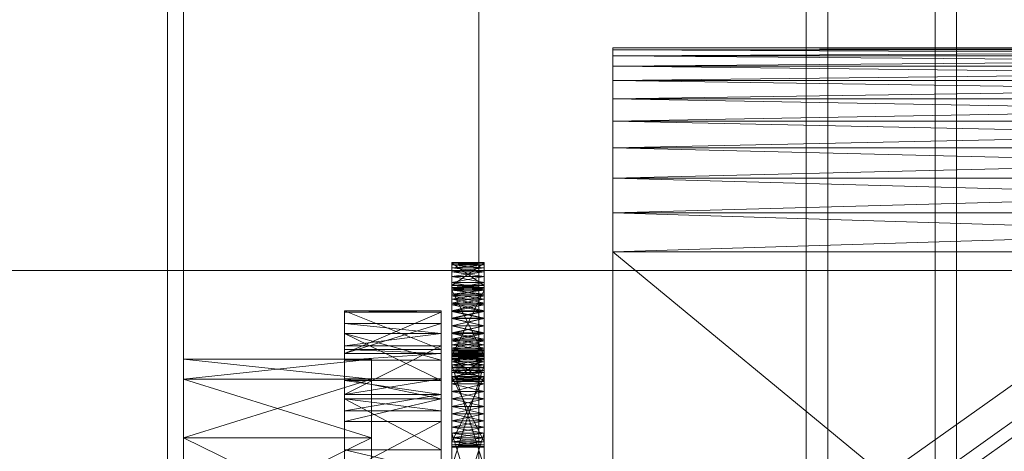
# Model space of a CAD drawing. Header units: millimetres. Extents: x -4395 to 65662, y -65530 to 6847.
# Tile 410 of 656: x 1369 to 1553, y -33734 to -33653. Entities that reach past the tile are written whole.
import ezdxf

# ---------------------------------------------------------------- set-up
doc = ezdxf.new("R2010")
doc.units = ezdxf.units.MM
for name, color, linetype, lineweight in [('COTAS_O', 1, 'Continuous', 0), ('frontal_C03', 7, 'Continuous', 0), ('frontal_secador', 7, 'Continuous', 0), ('frontal_tolva', 7, 'Continuous', 0)]:
    doc.layers.add(name, color=color, linetype=linetype, lineweight=lineweight)
doc.dimstyles.new('R19_100', dxfattribs={"dimtxt": 250, "dimasz": 150, "dimexe": 150, "dimexo": 80, "dimgap": 100, "dimtad": 1, "dimtih": 1, "dimtoh": 1, "dimdsep": 46, "dimcen": 0.09, "dimadec": 0, "dimazin": 0, "dimtfac": 1, "dimtdec": 4, "dimtofl": 0, "dimtmove": 0, "dimatfit": 3, "dimfxl": 1, "dimtolj": 1, "dimtzin": 0, "dimarcsym": 0})

# ---------------------------------------------------------------- blocks, each defined once
blk = doc.blocks.new('DIM_R33_43')
at = {"layer": 'COTAS_O'}
for p, q in [((-1725, -33700), (-1575, -33655)), ((1725, -33700), (1575, -33655)), ((-1725, -34400), (-1725, -33700)), ((-1725, -33700), (1725, -33700)), ((-1725, -33700), (-1575, -33745)), ((1725, -33700), (1575, -33745)), ((1725, -34400), (1725, -33700))]:
    blk.add_line(p, q, dxfattribs=at)
blk.add_text('3450 O', height=250, dxfattribs=at).set_placement((0, -33600))

msp = doc.modelspace()

# ---------------------------------------------------------------- linework, layer by layer
at = {"layer": 'frontal_C03'}
for p, q in [((1455, -35237.853), (1455, -32581.274)), ((1516, -35237.853), (1516, -32581.274)), ((1520, -32581.274), (1520, -35237.853)), ((1455, -32585.202), (1455, -35241.781)), ((1520, -35241.781), (1520, -32585.202)), ((1455, -35724.97), (1455, -33068.391)), ((1520, -33068.391), (1520, -35724.97)), ((1455, -33072.319), (1455, -35728.898)), ((1516, -33072.319), (1516, -35728.898)), ((1520, -35728.898), (1520, -33072.319)), ((1540, -35988), (1540, -33352.082)), ((1544, -35988), (1544, -33352.082))]:
    msp.add_line(p, q, dxfattribs=at)
at = {"layer": 'frontal_secador'}
for p, q in [((1400, -36000), (1400, -33000)), ((1397, -35940), (1397, -33075)), ((1400, -36000), (1400, -33075)), ((1400, -34600), (1400, -33075)), ((1400, -35940), (1400, -33075)), ((1400, -34650), (1400, -33075)), ((1400, -36000), (1400, -33250)), ((1480, -33658.5), (1480, -33660.02)), ((1480, -33658.88), (1480, -33658.5)), ((1480, -33658.5), (1480, -33664.58)), ((1480, -33661.92), (1480, -33658.5)), ((1480, -33658.5), (1480, -33682.82)), ((1480, -33677.12), (1480, -33658.5)), ((1480, -33658.5), (1480, -33919)), ((1480, -33914.82), (1480, -33658.5)), ((1715, -33658.88), (1480, -33658.5)), ((1715, -33658.5), (1480, -33658.5)), ((1715, -33658.5), (1480, -33658.88)), ((1480, -33660.02), (1480, -33658.88)), ((1480, -33661.92), (1480, -33658.88)), ((1715, -33660.02), (1480, -33658.88)), ((1715, -33658.88), (1480, -33658.88)), ((1715, -33658.88), (1480, -33660.02)), ((1480, -33660.02), (1480, -33664.58)), ((1480, -33661.92), (1480, -33660.02)), ((1715, -33661.92), (1480, -33660.02)), ((1715, -33660.02), (1480, -33660.02)), ((1715, -33660.02), (1480, -33661.92)), ((1480, -33664.58), (1480, -33661.92)), ((1480, -33668), (1480, -33661.92)), ((1480, -33677.12), (1480, -33661.92)), ((1715, -33664.58), (1480, -33661.92)), ((1715, -33661.92), (1480, -33661.92)), ((1715, -33661.92), (1480, -33664.58)), ((1480, -33664.58), (1480, -33672.18)), ((1480, -33668), (1480, -33664.58)), ((1480, -33664.58), (1480, -33682.82)), ((1715, -33668), (1480, -33664.58)), ((1715, -33664.58), (1480, -33664.58)), ((1715, -33664.58), (1480, -33668)), ((1480, -33672.18), (1480, -33668)), ((1480, -33677.12), (1480, -33668)), ((1715, -33672.18), (1480, -33668)), ((1715, -33668), (1480, -33668)), ((1715, -33668), (1480, -33672.18)), ((1480, -33672.18), (1480, -33682.82)), ((1480, -33677.12), (1480, -33672.18)), ((1715, -33677.12), (1480, -33672.18)), ((1715, -33672.18), (1480, -33672.18)), ((1715, -33672.18), (1480, -33677.12)), ((1480, -33682.82), (1480, -33677.12)), ((1480, -33689.28), (1480, -33677.12)), ((1480, -33890.5), (1480, -33677.12)), ((1480, -33914.82), (1480, -33677.12)), ((1715, -33682.82), (1480, -33677.12)), ((1715, -33677.12), (1480, -33677.12)), ((1715, -33677.12), (1480, -33682.82)), ((1480, -33682.82), (1480, -33696.5)), ((1480, -33689.28), (1480, -33682.82)), ((1480, -33682.82), (1480, -33897.72)), ((1480, -33682.82), (1480, -33919)), ((1715, -33689.28), (1480, -33682.82)), ((1715, -33682.82), (1480, -33682.82)), ((1715, -33682.82), (1480, -33689.28)), ((1480, -33696.5), (1480, -33689.28)), ((1480, -33890.5), (1480, -33689.28)), ((1715, -33696.5), (1480, -33689.28)), ((1715, -33689.28), (1480, -33689.28)), ((1715, -33689.28), (1480, -33696.5)), ((1480, -33696.5), (1480, -33897.72)), ((1480, -33890.5), (1480, -33696.5)), ((1715, -33890.5), (1480, -33696.5)), ((1715, -33696.5), (1480, -33696.5)), ((1450, -33698.5), (1450, -33702.82)), ((1450, -33698.611), (1450, -33698.5)), ((1450, -33698.94), (1450, -33698.5)), ((1450, -33698.5), (1450, -33703.69)), ((1450, -33700.219), (1450, -33698.5)), ((1456, -33698.611), (1450, -33698.5)), ((1456, -33698.5), (1450, -33698.5)), ((1456, -33698.5), (1450, -33698.611)), ((1450, -33702.82), (1450, -33698.611)), ((1450, -33698.611), (1450, -33698.94)), ((1456, -33702.82), (1450, -33698.611)), ((1456, -33698.611), (1450, -33698.611)), ((1456, -33698.611), (1450, -33698.94)), ((1450, -33698.611), (1450, -33699.481)), ((1450, -33703.15), (1450, -33698.611)), ((1450, -33698.611), (1450, -33701.136)), ((1450, -33698.611), (1450, -33706.092)), ((1450, -33706.419), (1450, -33698.611)), ((1450, -33698.611), (1450, -33715.519)), ((1450, -33716.999), (1450, -33698.611)), ((1456, -33698.94), (1450, -33698.611)), ((1456, -33698.611), (1450, -33702.82)), ((1450, -33700.219), (1450, -33698.94)), ((1450, -33698.94), (1450, -33699.481)), ((1456, -33698.94), (1450, -33698.94)), ((1456, -33698.94), (1450, -33699.481)), ((1456, -33699.481), (1450, -33698.94)), ((1450, -33699.481), (1450, -33700.219)), ((1456, -33699.481), (1450, -33699.481)), ((1456, -33699.481), (1450, -33700.219)), ((1450, -33699.481), (1450, -33701.136)), ((1456, -33700.219), (1450, -33699.481)), ((1456, -33702.82), (1456, -33698.5)), ((1456, -33698.5), (1456, -33698.611)), ((1456, -33698.5), (1456, -33698.94)), ((1456, -33703.69), (1456, -33698.5)), ((1456, -33698.5), (1456, -33700.219)), ((1456, -33698.611), (1456, -33702.82)), ((1456, -33698.94), (1456, -33698.611)), ((1456, -33699.481), (1456, -33698.611)), ((1456, -33698.611), (1456, -33703.15)), ((1456, -33701.136), (1456, -33698.611)), ((1456, -33706.092), (1456, -33698.611)), ((1456, -33698.611), (1456, -33706.419)), ((1456, -33715.519), (1456, -33698.611)), ((1456, -33698.611), (1456, -33716.999)), ((1456, -33698.94), (1456, -33700.219)), ((1456, -33699.481), (1456, -33698.94)), ((1456, -33700.219), (1456, -33699.481)), ((1456, -33701.136), (1456, -33699.481)), ((1450, -33702.21), (1450, -33700.219)), ((1450, -33700.219), (1450, -33701.136)), ((1450, -33704.719), (1450, -33700.219)), ((1450, -33700.219), (1450, -33703.69)), ((1450, -33710.281), (1450, -33700.219)), ((1456, -33700.219), (1450, -33700.219)), ((1456, -33700.219), (1450, -33701.136)), ((1456, -33701.136), (1450, -33700.219)), ((1450, -33701.136), (1450, -33702.21)), ((1456, -33701.136), (1450, -33701.136)), ((1456, -33701.136), (1450, -33702.21)), ((1450, -33701.136), (1450, -33703.414)), ((1450, -33701.136), (1450, -33706.092)), ((1456, -33702.21), (1450, -33701.136)), ((1456, -33700.219), (1456, -33702.21)), ((1456, -33701.136), (1456, -33700.219)), ((1456, -33700.219), (1456, -33704.719)), ((1456, -33703.69), (1456, -33700.219)), ((1456, -33700.219), (1456, -33710.281)), ((1456, -33702.21), (1456, -33701.136)), ((1456, -33703.414), (1456, -33701.136)), ((1456, -33706.092), (1456, -33701.136)), ((1450, -33704.719), (1450, -33702.21)), ((1450, -33702.21), (1450, -33703.414)), ((1456, -33702.21), (1450, -33702.21)), ((1456, -33702.21), (1450, -33703.414)), ((1456, -33703.414), (1450, -33702.21)), ((1450, -33702.709), (1450, -33703.15)), ((1450, -33702.82), (1450, -33702.709)), ((1456, -33702.82), (1450, -33702.709)), ((1456, -33702.709), (1450, -33702.709)), ((1456, -33702.709), (1450, -33702.82)), ((1450, -33703.15), (1450, -33702.82)), ((1456, -33703.15), (1450, -33702.82)), ((1456, -33702.82), (1450, -33702.82)), ((1456, -33702.82), (1450, -33703.15)), ((1450, -33702.82), (1450, -33703.69)), ((1450, -33716.643), (1450, -33702.82)), ((1450, -33702.82), (1450, -33707.623)), ((1450, -33721.143), (1450, -33702.82)), ((1450, -33702.82), (1450, -33718.073)), ((1450, -33731.206), (1450, -33702.82)), ((1450, -33703.15), (1450, -33715.906)), ((1450, -33703.69), (1450, -33703.15)), ((1450, -33704.428), (1450, -33703.15)), ((1450, -33703.15), (1450, -33717.561)), ((1450, -33706.419), (1450, -33703.15)), ((1450, -33711.709), (1450, -33703.15)), ((1456, -33703.69), (1450, -33703.15)), ((1456, -33703.15), (1450, -33703.15)), ((1456, -33703.15), (1450, -33703.69)), ((1456, -33702.21), (1456, -33704.719)), ((1456, -33703.414), (1456, -33702.21)), ((1456, -33703.15), (1456, -33702.709)), ((1456, -33702.709), (1456, -33702.82)), ((1456, -33702.82), (1456, -33703.15)), ((1456, -33703.69), (1456, -33702.82)), ((1456, -33702.82), (1456, -33716.643)), ((1456, -33707.623), (1456, -33702.82)), ((1456, -33702.82), (1456, -33721.143)), ((1456, -33718.073), (1456, -33702.82)), ((1456, -33702.82), (1456, -33731.206)), ((1456, -33715.906), (1456, -33703.15)), ((1456, -33703.15), (1456, -33703.69)), ((1456, -33703.15), (1456, -33704.428)), ((1456, -33717.561), (1456, -33703.15)), ((1456, -33703.15), (1456, -33706.419)), ((1456, -33703.15), (1456, -33711.709)), ((1450, -33703.414), (1450, -33704.719)), ((1456, -33703.414), (1450, -33703.414)), ((1456, -33703.414), (1450, -33704.719)), ((1450, -33703.414), (1450, -33706.092)), ((1456, -33704.719), (1450, -33703.414)), ((1450, -33715.906), (1450, -33703.69)), ((1450, -33703.69), (1450, -33704.428)), ((1456, -33715.906), (1450, -33703.69)), ((1456, -33703.69), (1450, -33703.69)), ((1456, -33703.69), (1450, -33704.428)), ((1450, -33703.69), (1450, -33705.345)), ((1450, -33703.69), (1450, -33707.623)), ((1450, -33703.69), (1450, -33713.117)), ((1450, -33703.69), (1450, -33720.598)), ((1450, -33710.281), (1450, -33703.69)), ((1456, -33704.428), (1450, -33703.69)), ((1450, -33716.643), (1450, -33703.69)), ((1456, -33703.69), (1450, -33715.906)), ((1450, -33706.419), (1450, -33704.428)), ((1450, -33704.428), (1450, -33705.345)), ((1456, -33704.428), (1450, -33704.428)), ((1456, -33704.428), (1450, -33705.345)), ((1456, -33705.345), (1450, -33704.428)), ((1450, -33707.5), (1450, -33704.719)), ((1450, -33704.719), (1450, -33706.092)), ((1450, -33710.281), (1450, -33704.719)), ((1456, -33704.719), (1450, -33704.719)), ((1456, -33704.719), (1450, -33706.092)), ((1456, -33706.092), (1450, -33704.719)), ((1456, -33704.719), (1456, -33703.414)), ((1456, -33706.092), (1456, -33703.414)), ((1456, -33703.69), (1456, -33715.906)), ((1456, -33704.428), (1456, -33703.69)), ((1456, -33705.345), (1456, -33703.69)), ((1456, -33707.623), (1456, -33703.69)), ((1456, -33713.117), (1456, -33703.69)), ((1456, -33720.598), (1456, -33703.69)), ((1456, -33703.69), (1456, -33710.281)), ((1456, -33703.69), (1456, -33716.643)), ((1456, -33704.428), (1456, -33706.419)), ((1456, -33705.345), (1456, -33704.428)), ((1456, -33704.719), (1456, -33707.5)), ((1456, -33706.092), (1456, -33704.719)), ((1456, -33704.719), (1456, -33710.281)), ((1450, -33705.345), (1450, -33706.419)), ((1456, -33705.345), (1450, -33705.345)), ((1456, -33705.345), (1450, -33706.419)), ((1450, -33705.345), (1450, -33707.623)), ((1456, -33706.419), (1450, -33705.345)), ((1450, -33706.092), (1450, -33707.5)), ((1456, -33706.092), (1450, -33706.092)), ((1456, -33706.092), (1450, -33707.5)), ((1450, -33706.092), (1450, -33708.908)), ((1450, -33706.092), (1450, -33711.586)), ((1450, -33706.092), (1450, -33715.519)), ((1456, -33707.5), (1450, -33706.092)), ((1450, -33708.928), (1450, -33706.419)), ((1450, -33706.419), (1450, -33707.623)), ((1450, -33711.709), (1450, -33706.419)), ((1456, -33706.419), (1450, -33706.419)), ((1456, -33706.419), (1450, -33707.623)), ((1456, -33707.623), (1450, -33706.419)), ((1450, -33716.999), (1450, -33706.419)), ((1456, -33706.419), (1456, -33705.345)), ((1456, -33707.623), (1456, -33705.345)), ((1456, -33707.5), (1456, -33706.092)), ((1456, -33708.908), (1456, -33706.092)), ((1456, -33711.586), (1456, -33706.092)), ((1456, -33715.519), (1456, -33706.092)), ((1456, -33706.419), (1456, -33708.928)), ((1456, -33707.623), (1456, -33706.419)), ((1456, -33706.419), (1456, -33711.709)), ((1456, -33706.419), (1456, -33716.999)), ((1430, -33714.744), (1430, -33707.5)), ((1430, -33707.5), (1430, -33707.765)), ((1448, -33714.744), (1430, -33707.5)), ((1448, -33707.5), (1430, -33707.5)), ((1448, -33707.5), (1430, -33707.765)), ((1430, -33707.765), (1430, -33714.744)), ((1430, -33707.765), (1430, -33715.473)), ((1448, -33707.765), (1430, -33707.765)), ((1448, -33707.765), (1430, -33715.473)), ((1448, -33707.765), (1448, -33707.5)), ((1448, -33707.5), (1448, -33714.744)), ((1448, -33714.744), (1448, -33707.765)), ((1448, -33715.473), (1448, -33707.765)), ((1450, -33710.281), (1450, -33707.5)), ((1450, -33707.5), (1450, -33708.908)), ((1456, -33707.5), (1450, -33707.5)), ((1456, -33707.5), (1450, -33708.908)), ((1456, -33708.908), (1450, -33707.5)), ((1450, -33707.623), (1450, -33708.928)), ((1456, -33707.623), (1450, -33707.623)), ((1456, -33707.623), (1450, -33708.928)), ((1450, -33707.623), (1450, -33710.301)), ((1450, -33707.623), (1450, -33713.117)), ((1456, -33708.928), (1450, -33707.623)), ((1450, -33707.623), (1450, -33718.073)), ((1456, -33707.5), (1456, -33710.281)), ((1456, -33708.908), (1456, -33707.5)), ((1456, -33708.928), (1456, -33707.623)), ((1456, -33710.301), (1456, -33707.623)), ((1456, -33713.117), (1456, -33707.623)), ((1456, -33718.073), (1456, -33707.623)), ((1430, -33709.876), (1430, -33720.513)), ((1430, -33711.709), (1430, -33709.876)), ((1430, -33709.876), (1430, -33715.473)), ((1448, -33711.709), (1430, -33709.876)), ((1448, -33709.876), (1430, -33709.876)), ((1448, -33709.876), (1430, -33715.473)), ((1448, -33720.513), (1448, -33709.876)), ((1448, -33709.876), (1448, -33711.709)), ((1448, -33715.473), (1448, -33709.876)), ((1450, -33708.908), (1450, -33710.281)), ((1456, -33708.908), (1450, -33708.908)), ((1456, -33708.908), (1450, -33710.281)), ((1450, -33708.908), (1450, -33711.586)), ((1456, -33710.281), (1450, -33708.908)), ((1450, -33711.709), (1450, -33708.928)), ((1450, -33708.928), (1450, -33710.301)), ((1456, -33708.928), (1450, -33708.928)), ((1456, -33708.928), (1450, -33710.301)), ((1456, -33710.301), (1450, -33708.928)), ((1450, -33712.79), (1450, -33710.281)), ((1450, -33710.281), (1450, -33711.586)), ((1450, -33714.781), (1450, -33710.281)), ((1450, -33720.598), (1450, -33710.281)), ((1456, -33710.281), (1450, -33710.281)), ((1456, -33710.281), (1450, -33711.586)), ((1456, -33711.586), (1450, -33710.281)), ((1450, -33710.301), (1450, -33711.709)), ((1456, -33710.301), (1450, -33710.301)), ((1456, -33710.301), (1450, -33711.709)), ((1450, -33710.301), (1450, -33713.117)), ((1456, -33711.709), (1450, -33710.301)), ((1456, -33710.281), (1456, -33708.908)), ((1456, -33711.586), (1456, -33708.908)), ((1456, -33708.928), (1456, -33711.709)), ((1456, -33710.301), (1456, -33708.928)), ((1456, -33710.281), (1456, -33712.79)), ((1456, -33711.586), (1456, -33710.281)), ((1456, -33710.281), (1456, -33714.781)), ((1456, -33710.281), (1456, -33720.598)), ((1456, -33711.709), (1456, -33710.301)), ((1456, -33713.117), (1456, -33710.301)), ((1430, -33720.513), (1430, -33711.709)), ((1430, -33716.683), (1430, -33711.709)), ((1430, -33711.709), (1430, -33714.046)), ((1448, -33720.513), (1430, -33711.709)), ((1448, -33711.709), (1430, -33711.709)), ((1448, -33716.683), (1430, -33711.709)), ((1448, -33711.709), (1430, -33714.046)), ((1448, -33711.709), (1448, -33720.513)), ((1448, -33714.046), (1448, -33711.709)), ((1448, -33711.709), (1448, -33716.683)), ((1450, -33711.586), (1450, -33712.79)), ((1456, -33711.586), (1450, -33711.586)), ((1456, -33711.586), (1450, -33712.79)), ((1450, -33711.586), (1450, -33713.864)), ((1450, -33711.586), (1450, -33715.519)), ((1456, -33712.79), (1450, -33711.586)), ((1450, -33714.49), (1450, -33711.709)), ((1450, -33711.709), (1450, -33713.117)), ((1450, -33716.999), (1450, -33711.709)), ((1450, -33732.814), (1450, -33711.709)), ((1450, -33711.709), (1450, -33717.561)), ((1456, -33711.709), (1450, -33711.709)), ((1456, -33711.709), (1450, -33713.117)), ((1456, -33713.117), (1450, -33711.709)), ((1456, -33712.79), (1456, -33711.586)), ((1456, -33713.864), (1456, -33711.586)), ((1456, -33715.519), (1456, -33711.586)), ((1456, -33711.709), (1456, -33714.49)), ((1456, -33713.117), (1456, -33711.709)), ((1456, -33711.709), (1456, -33716.999)), ((1456, -33711.709), (1456, -33732.814)), ((1456, -33717.561), (1456, -33711.709)), ((1430, -33714.046), (1430, -33716.683)), ((1430, -33714.046), (1430, -33723.111)), ((1448, -33714.046), (1430, -33714.046)), ((1448, -33714.046), (1430, -33723.111)), ((1448, -33716.683), (1448, -33714.046)), ((1448, -33723.111), (1448, -33714.046)), ((1450, -33714.781), (1450, -33712.79)), ((1450, -33712.79), (1450, -33713.864)), ((1456, -33712.79), (1450, -33712.79)), ((1456, -33712.79), (1450, -33713.864)), ((1456, -33713.864), (1450, -33712.79)), ((1450, -33713.117), (1450, -33714.49)), ((1456, -33713.117), (1450, -33713.117)), ((1456, -33713.117), (1450, -33714.49)), ((1450, -33713.117), (1450, -33715.795)), ((1450, -33713.117), (1450, -33718.073)), ((1450, -33713.117), (1450, -33720.598)), ((1456, -33714.49), (1450, -33713.117)), ((1450, -33713.864), (1450, -33714.781)), ((1456, -33713.864), (1450, -33713.864)), ((1456, -33713.864), (1450, -33714.781)), ((1450, -33713.864), (1450, -33715.519)), ((1456, -33714.781), (1450, -33713.864)), ((1456, -33712.79), (1456, -33714.781)), ((1456, -33713.864), (1456, -33712.79)), ((1456, -33714.49), (1456, -33713.117)), ((1456, -33715.795), (1456, -33713.117)), ((1456, -33718.073), (1456, -33713.117)), ((1456, -33720.598), (1456, -33713.117)), ((1456, -33714.781), (1456, -33713.864)), ((1456, -33715.519), (1456, -33713.864)), ((1430, -33715.473), (1430, -33714.744)), ((1448, -33715.473), (1430, -33714.744)), ((1448, -33714.744), (1430, -33714.744)), ((1430, -33715.473), (1430, -33720.513)), ((1430, -33715.473), (1430, -33723.111)), ((1430, -33715.473), (1430, -33716.683)), ((1430, -33737.639), (1430, -33715.473)), ((1448, -33715.473), (1430, -33715.473)), ((1448, -33715.473), (1430, -33716.683)), ((1448, -33714.744), (1448, -33715.473)), ((1448, -33720.513), (1448, -33715.473)), ((1448, -33723.111), (1448, -33715.473)), ((1448, -33716.683), (1448, -33715.473)), ((1448, -33715.473), (1448, -33737.639)), ((1450, -33716.999), (1450, -33714.49)), ((1450, -33714.49), (1450, -33715.795)), ((1456, -33714.49), (1450, -33714.49)), ((1456, -33714.49), (1450, -33715.795)), ((1456, -33715.795), (1450, -33714.49)), ((1450, -33716.06), (1450, -33714.781)), ((1450, -33714.781), (1450, -33715.519)), ((1450, -33720.598), (1450, -33714.781)), ((1456, -33714.781), (1450, -33714.781)), ((1456, -33714.781), (1450, -33715.519)), ((1456, -33715.519), (1450, -33714.781)), ((1450, -33714.925), (1450, -33715.365)), ((1450, -33715.035), (1450, -33714.925)), ((1450, -33714.925), (1450, -33716.643)), ((1450, -33714.925), (1450, -33738.865)), ((1450, -33721.143), (1450, -33714.925)), ((1456, -33715.035), (1450, -33714.925)), ((1456, -33714.925), (1450, -33714.925)), ((1456, -33714.925), (1450, -33715.035)), ((1450, -33715.365), (1450, -33715.035)), ((1456, -33715.365), (1450, -33715.035)), ((1456, -33715.035), (1450, -33715.035)), ((1456, -33715.035), (1450, -33715.365)), ((1450, -33715.035), (1450, -33715.906)), ((1450, -33715.035), (1450, -33717.561)), ((1450, -33715.365), (1450, -33716.643)), ((1450, -33715.906), (1450, -33715.365)), ((1456, -33715.906), (1450, -33715.365)), ((1456, -33715.365), (1450, -33715.365)), ((1456, -33715.365), (1450, -33715.906)), ((1450, -33715.519), (1450, -33716.06)), ((1456, -33715.519), (1450, -33715.519)), ((1456, -33715.519), (1450, -33716.06)), ((1450, -33715.519), (1450, -33716.389)), ((1450, -33715.519), (1450, -33720.709)), ((1450, -33715.519), (1450, -33720.269)), ((1450, -33715.519), (1450, -33716.999)), ((1456, -33716.06), (1450, -33715.519)), ((1450, -33715.795), (1450, -33716.999)), ((1456, -33715.795), (1450, -33715.795)), ((1456, -33715.795), (1450, -33716.999)), ((1450, -33715.795), (1450, -33718.073)), ((1456, -33716.999), (1450, -33715.795)), ((1450, -33716.643), (1450, -33715.906)), ((1456, -33716.643), (1450, -33715.906)), ((1456, -33715.906), (1450, -33715.906)), ((1456, -33715.906), (1450, -33716.643)), ((1450, -33715.906), (1450, -33717.561)), ((1450, -33737.66), (1450, -33715.906)), ((1450, -33742.95), (1450, -33715.906)), ((1450, -33715.906), (1450, -33728.01)), ((1450, -33751.51), (1450, -33715.906)), ((1450, -33720.598), (1450, -33716.06)), ((1450, -33716.06), (1450, -33716.389)), ((1456, -33716.06), (1450, -33716.06)), ((1456, -33716.06), (1450, -33716.389)), ((1456, -33716.389), (1450, -33716.06)), ((1456, -33714.49), (1456, -33716.999)), ((1456, -33715.795), (1456, -33714.49)), ((1456, -33714.781), (1456, -33716.06)), ((1456, -33715.519), (1456, -33714.781)), ((1456, -33714.781), (1456, -33720.598)), ((1456, -33715.365), (1456, -33714.925)), ((1456, -33714.925), (1456, -33715.035)), ((1456, -33716.643), (1456, -33714.925)), ((1456, -33738.865), (1456, -33714.925)), ((1456, -33714.925), (1456, -33721.143)), ((1456, -33715.035), (1456, -33715.365)), ((1456, -33715.906), (1456, -33715.035)), ((1456, -33717.561), (1456, -33715.035)), ((1456, -33716.643), (1456, -33715.365)), ((1456, -33715.365), (1456, -33715.906)), ((1456, -33716.06), (1456, -33715.519)), ((1456, -33716.389), (1456, -33715.519)), ((1456, -33720.709), (1456, -33715.519)), ((1456, -33720.269), (1456, -33715.519)), ((1456, -33716.999), (1456, -33715.519)), ((1456, -33716.999), (1456, -33715.795)), ((1456, -33718.073), (1456, -33715.795)), ((1456, -33715.906), (1456, -33716.643)), ((1456, -33717.561), (1456, -33715.906)), ((1456, -33715.906), (1456, -33737.66)), ((1456, -33715.906), (1456, -33742.95)), ((1456, -33728.01), (1456, -33715.906)), ((1456, -33715.906), (1456, -33751.51)), ((1456, -33716.06), (1456, -33720.598)), ((1456, -33716.389), (1456, -33716.06)), ((1400, -33720.269), (1400, -33716.5)), ((1435, -33720.269), (1400, -33716.5)), ((1435, -33716.5), (1400, -33716.5)), ((1435, -33716.5), (1400, -33720.269)), ((1430, -33723.111), (1430, -33716.683)), ((1448, -33716.683), (1430, -33716.683)), ((1435, -33720.269), (1435, -33716.5)), ((1448, -33716.683), (1448, -33723.111)), ((1450, -33716.389), (1450, -33720.598)), ((1456, -33716.389), (1450, -33716.389)), ((1456, -33716.389), (1450, -33720.598)), ((1450, -33716.389), (1450, -33720.709)), ((1456, -33720.598), (1450, -33716.389)), ((1450, -33716.643), (1450, -33736.586)), ((1450, -33717.561), (1450, -33716.643)), ((1450, -33718.635), (1450, -33716.643)), ((1450, -33716.643), (1450, -33738.865)), ((1450, -33721.143), (1450, -33716.643)), ((1456, -33717.561), (1450, -33716.643)), ((1456, -33716.643), (1450, -33716.643)), ((1456, -33716.643), (1450, -33717.561)), ((1450, -33718.99), (1450, -33716.999)), ((1450, -33716.999), (1450, -33718.073)), ((1450, -33732.814), (1450, -33716.999)), ((1456, -33716.999), (1450, -33716.999)), ((1456, -33716.999), (1450, -33718.073)), ((1456, -33718.073), (1450, -33716.999)), ((1450, -33720.269), (1450, -33716.999)), ((1450, -33736.586), (1450, -33717.561)), ((1450, -33717.561), (1450, -33718.635)), ((1456, -33736.586), (1450, -33717.561)), ((1456, -33717.561), (1450, -33717.561)), ((1456, -33717.561), (1450, -33718.635)), ((1450, -33717.561), (1450, -33719.839)), ((1450, -33717.561), (1450, -33722.517)), ((1450, -33717.561), (1450, -33728.01)), ((1450, -33717.561), (1450, -33732.814)), ((1456, -33718.635), (1450, -33717.561)), ((1450, -33737.66), (1450, -33717.561)), ((1456, -33717.561), (1450, -33736.586)), ((1456, -33720.598), (1456, -33716.389)), ((1456, -33720.709), (1456, -33716.389)), ((1456, -33736.586), (1456, -33716.643)), ((1456, -33716.643), (1456, -33717.561)), ((1456, -33716.643), (1456, -33718.635)), ((1456, -33738.865), (1456, -33716.643)), ((1456, -33716.643), (1456, -33721.143)), ((1456, -33716.999), (1456, -33718.99)), ((1456, -33718.073), (1456, -33716.999)), ((1456, -33716.999), (1456, -33732.814)), ((1456, -33716.999), (1456, -33720.269)), ((1456, -33717.561), (1456, -33736.586)), ((1456, -33718.635), (1456, -33717.561)), ((1456, -33719.839), (1456, -33717.561)), ((1456, -33722.517), (1456, -33717.561)), ((1456, -33728.01), (1456, -33717.561)), ((1456, -33732.814), (1456, -33717.561)), ((1456, -33717.561), (1456, -33737.66)), ((1450, -33718.073), (1450, -33718.99)), ((1456, -33718.073), (1450, -33718.073)), ((1456, -33718.073), (1450, -33718.99)), ((1450, -33718.073), (1450, -33719.728)), ((1450, -33718.073), (1450, -33720.598)), ((1456, -33718.99), (1450, -33718.073)), ((1450, -33718.073), (1450, -33732.484)), ((1450, -33718.073), (1450, -33732.925)), ((1450, -33718.073), (1450, -33731.206)), ((1450, -33721.143), (1450, -33718.635)), ((1450, -33718.635), (1450, -33719.839)), ((1456, -33718.635), (1450, -33718.635)), ((1456, -33718.635), (1450, -33719.839)), ((1456, -33719.839), (1450, -33718.635)), ((1450, -33731.944), (1450, -33718.99)), ((1450, -33718.99), (1450, -33719.728)), ((1450, -33732.814), (1450, -33718.99)), ((1456, -33718.99), (1450, -33718.99)), ((1456, -33718.99), (1450, -33719.728)), ((1456, -33719.728), (1450, -33718.99)), ((1450, -33720.269), (1450, -33718.99)), ((1450, -33719.728), (1450, -33731.944)), ((1456, -33719.728), (1450, -33719.728)), ((1456, -33719.728), (1450, -33731.944)), ((1450, -33719.728), (1450, -33720.598)), ((1450, -33720.269), (1450, -33719.728)), ((1456, -33720.269), (1450, -33719.728)), ((1456, -33719.728), (1450, -33720.269)), ((1450, -33719.728), (1450, -33732.484)), ((1456, -33731.944), (1450, -33719.728)), ((1456, -33718.99), (1456, -33718.073)), ((1456, -33719.728), (1456, -33718.073)), ((1456, -33720.598), (1456, -33718.073)), ((1456, -33732.484), (1456, -33718.073)), ((1456, -33732.925), (1456, -33718.073)), ((1456, -33731.206), (1456, -33718.073)), ((1456, -33718.635), (1456, -33721.143)), ((1456, -33719.839), (1456, -33718.635)), ((1456, -33718.99), (1456, -33731.944)), ((1456, -33719.728), (1456, -33718.99)), ((1456, -33718.99), (1456, -33732.814)), ((1456, -33718.99), (1456, -33720.269)), ((1456, -33731.944), (1456, -33719.728)), ((1456, -33720.598), (1456, -33719.728)), ((1456, -33719.728), (1456, -33720.269)), ((1456, -33732.484), (1456, -33719.728)), ((1400, -33720.269), (1400, -33748.24)), ((1400, -33731.206), (1400, -33720.269)), ((1400, -33793.5), (1400, -33720.269)), ((1400, -33760.33), (1400, -33720.269)), ((1400, -33754.507), (1400, -33720.269)), ((1400, -33752.5), (1400, -33720.269)), ((1435, -33731.206), (1400, -33720.269)), ((1435, -33720.269), (1400, -33720.269)), ((1435, -33720.269), (1400, -33731.206)), ((1430, -33720.173), (1430, -33733.428)), ((1430, -33723.925), (1430, -33720.173)), ((1430, -33720.173), (1430, -33723.111)), ((1448, -33723.925), (1430, -33720.173)), ((1448, -33720.173), (1430, -33720.173)), ((1448, -33720.173), (1430, -33723.111)), ((1430, -33723.111), (1430, -33720.513)), ((1448, -33723.111), (1430, -33720.513)), ((1448, -33720.513), (1430, -33720.513)), ((1435, -33748.24), (1435, -33720.269)), ((1435, -33720.269), (1435, -33731.206)), ((1435, -33720.269), (1435, -33793.5)), ((1435, -33720.269), (1435, -33760.33)), ((1435, -33720.269), (1435, -33754.507)), ((1435, -33720.269), (1435, -33752.5)), ((1448, -33733.428), (1448, -33720.173)), ((1448, -33720.173), (1448, -33723.925)), ((1448, -33723.111), (1448, -33720.173)), ((1448, -33720.513), (1448, -33723.111)), ((1450, -33719.839), (1450, -33721.143)), ((1456, -33719.839), (1450, -33719.839)), ((1456, -33719.839), (1450, -33721.143)), ((1450, -33719.839), (1450, -33722.517)), ((1456, -33721.143), (1450, -33719.839)), ((1450, -33720.598), (1450, -33720.269)), ((1456, -33720.598), (1450, -33720.269)), ((1456, -33720.269), (1450, -33720.269)), ((1450, -33720.709), (1450, -33720.269)), ((1456, -33720.269), (1450, -33720.598)), ((1450, -33720.598), (1450, -33720.709)), ((1450, -33720.598), (1456, -33720.598)), ((1456, -33720.598), (1450, -33720.709)), ((1456, -33720.709), (1450, -33720.598)), ((1456, -33720.709), (1450, -33720.709)), ((1450, -33723.925), (1450, -33721.143)), ((1450, -33721.143), (1450, -33722.517)), ((1450, -33726.706), (1450, -33721.143)), ((1450, -33750.969), (1450, -33721.143)), ((1450, -33721.143), (1450, -33738.865)), ((1456, -33721.143), (1450, -33721.143)), ((1456, -33721.143), (1450, -33722.517)), ((1456, -33722.517), (1450, -33721.143)), ((1450, -33731.206), (1450, -33721.143)), ((1456, -33721.143), (1456, -33719.839)), ((1456, -33722.517), (1456, -33719.839)), ((1456, -33720.269), (1456, -33720.598)), ((1456, -33720.269), (1456, -33720.709)), ((1456, -33720.598), (1456, -33720.709)), ((1456, -33721.143), (1456, -33723.925)), ((1456, -33722.517), (1456, -33721.143)), ((1456, -33721.143), (1456, -33726.706)), ((1456, -33721.143), (1456, -33750.969)), ((1456, -33738.865), (1456, -33721.143)), ((1456, -33721.143), (1456, -33731.206)), ((1430, -33723.111), (1430, -33733.428)), ((1430, -33723.111), (1430, -33737.639)), ((1430, -33723.111), (1430, -33726.141)), ((1430, -33723.111), (1430, -33757.635)), ((1430, -33723.111), (1430, -33805.858)), ((1448, -33723.111), (1430, -33723.111)), ((1448, -33723.111), (1430, -33726.141)), ((1448, -33733.428), (1448, -33723.111)), ((1448, -33737.639), (1448, -33723.111)), ((1448, -33726.141), (1448, -33723.111)), ((1448, -33757.635), (1448, -33723.111)), ((1448, -33805.858), (1448, -33723.111)), ((1450, -33722.517), (1450, -33723.925)), ((1456, -33722.517), (1450, -33722.517)), ((1456, -33722.517), (1450, -33723.925)), ((1450, -33722.517), (1450, -33725.333)), ((1450, -33722.517), (1450, -33728.01)), ((1456, -33723.925), (1450, -33722.517)), ((1456, -33723.925), (1456, -33722.517)), ((1456, -33725.333), (1456, -33722.517)), ((1456, -33728.01), (1456, -33722.517)), ((1430, -33733.428), (1430, -33723.925)), ((1430, -33726.141), (1430, -33723.925)), ((1430, -33723.925), (1430, -33728.105)), ((1448, -33733.428), (1430, -33723.925)), ((1448, -33723.925), (1430, -33723.925)), ((1448, -33726.141), (1430, -33723.925)), ((1448, -33723.925), (1430, -33728.105)), ((1448, -33723.925), (1448, -33733.428)), ((1448, -33728.105), (1448, -33723.925)), ((1448, -33723.925), (1448, -33726.141)), ((1450, -33726.706), (1450, -33723.925)), ((1450, -33723.925), (1450, -33725.333)), ((1456, -33723.925), (1450, -33723.925)), ((1456, -33723.925), (1450, -33725.333)), ((1456, -33725.333), (1450, -33723.925)), ((1456, -33723.925), (1456, -33726.706)), ((1456, -33725.333), (1456, -33723.925)), ((1430, -33728.105), (1430, -33726.141)), ((1430, -33737.639), (1430, -33726.141)), ((1448, -33726.141), (1430, -33726.141)), ((1448, -33726.141), (1448, -33728.105)), ((1448, -33726.141), (1448, -33737.639)), ((1450, -33725.333), (1450, -33726.706)), ((1456, -33725.333), (1450, -33725.333)), ((1456, -33725.333), (1450, -33726.706)), ((1450, -33725.333), (1450, -33728.01)), ((1456, -33726.706), (1450, -33725.333)), ((1450, -33729.215), (1450, -33726.706)), ((1450, -33726.706), (1450, -33728.01)), ((1450, -33750.969), (1450, -33726.706)), ((1456, -33726.706), (1450, -33726.706)), ((1456, -33726.706), (1450, -33728.01)), ((1456, -33728.01), (1450, -33726.706)), ((1450, -33731.206), (1450, -33726.706)), ((1456, -33726.706), (1456, -33725.333)), ((1456, -33728.01), (1456, -33725.333)), ((1456, -33726.706), (1456, -33729.215)), ((1456, -33728.01), (1456, -33726.706)), ((1456, -33726.706), (1456, -33750.969)), ((1456, -33726.706), (1456, -33731.206)), ((1430, -33728.105), (1430, -33737.639)), ((1448, -33728.105), (1430, -33728.105)), ((1448, -33728.105), (1430, -33737.639)), ((1448, -33737.639), (1448, -33728.105)), ((1450, -33728.01), (1450, -33729.215)), ((1456, -33728.01), (1450, -33728.01)), ((1456, -33728.01), (1450, -33729.215)), ((1450, -33728.01), (1450, -33730.289)), ((1450, -33728.01), (1450, -33731.944)), ((1450, -33728.01), (1450, -33732.814)), ((1456, -33729.215), (1450, -33728.01)), ((1450, -33728.01), (1450, -33750.232)), ((1450, -33728.01), (1450, -33751.51)), ((1456, -33729.215), (1456, -33728.01)), ((1456, -33730.289), (1456, -33728.01)), ((1456, -33731.944), (1456, -33728.01)), ((1456, -33732.814), (1456, -33728.01)), ((1456, -33750.232), (1456, -33728.01)), ((1456, -33751.51), (1456, -33728.01)), ((1450, -33749.314), (1450, -33729.215)), ((1450, -33729.215), (1450, -33730.289)), ((1450, -33750.969), (1450, -33729.215)), ((1456, -33729.215), (1450, -33729.215)), ((1456, -33729.215), (1450, -33730.289)), ((1456, -33730.289), (1450, -33729.215)), ((1450, -33731.206), (1450, -33729.215)), ((1450, -33730.289), (1450, -33749.314)), ((1456, -33730.289), (1450, -33730.289)), ((1456, -33730.289), (1450, -33749.314)), ((1450, -33730.289), (1450, -33731.944)), ((1450, -33731.206), (1450, -33730.289)), ((1456, -33731.206), (1450, -33730.289)), ((1456, -33730.289), (1450, -33731.206)), ((1450, -33730.289), (1450, -33750.232)), ((1456, -33749.314), (1450, -33730.289)), ((1456, -33729.215), (1456, -33749.314)), ((1456, -33730.289), (1456, -33729.215)), ((1456, -33729.215), (1456, -33750.969)), ((1456, -33729.215), (1456, -33731.206)), ((1456, -33749.314), (1456, -33730.289)), ((1456, -33731.944), (1456, -33730.289)), ((1456, -33730.289), (1456, -33731.206)), ((1456, -33750.232), (1456, -33730.289)), ((1400, -33748.24), (1400, -33731.206)), ((1435, -33748.24), (1400, -33731.206)), ((1435, -33731.206), (1400, -33731.206)), ((1435, -33731.206), (1400, -33748.24)), ((1435, -33731.206), (1435, -33748.24)), ((1450, -33731.944), (1450, -33731.206)), ((1456, -33731.944), (1450, -33731.206)), ((1456, -33731.206), (1450, -33731.206)), ((1450, -33732.484), (1450, -33731.206)), ((1450, -33732.925), (1450, -33731.206)), ((1456, -33731.206), (1450, -33731.944)), ((1450, -33732.814), (1450, -33731.944)), ((1450, -33731.944), (1450, -33732.484)), ((1450, -33731.944), (1456, -33731.944)), ((1456, -33731.944), (1450, -33732.484)), ((1456, -33732.484), (1450, -33731.944)), ((1450, -33732.484), (1450, -33732.814)), ((1456, -33732.484), (1450, -33732.484)), ((1456, -33732.484), (1450, -33732.814)), ((1456, -33732.814), (1450, -33732.484)), ((1450, -33732.925), (1450, -33732.484)), ((1456, -33731.206), (1456, -33731.944)), ((1456, -33731.206), (1456, -33732.484)), ((1456, -33731.206), (1456, -33732.925)), ((1456, -33731.944), (1456, -33732.814)), ((1456, -33732.484), (1456, -33731.944)), ((1456, -33732.814), (1456, -33732.484)), ((1456, -33732.484), (1456, -33732.925)), ((1430, -33737.639), (1430, -33733.428)), ((1448, -33737.639), (1430, -33733.428)), ((1448, -33733.428), (1430, -33733.428)), ((1448, -33733.428), (1448, -33737.639)), ((1450, -33732.814), (1450, -33732.925)), ((1456, -33732.814), (1450, -33732.814)), ((1456, -33732.814), (1450, -33732.925)), ((1456, -33732.925), (1450, -33732.814)), ((1456, -33732.925), (1450, -33732.925)), ((1456, -33732.814), (1456, -33732.925))]:
    msp.add_line(p, q, dxfattribs=at)
at = {"layer": 'frontal_tolva'}
for p, q in [((1725, -33600), (600, -34400)), ((600, -34406.849), (1725, -33606.849)), ((604.636, -34406.52), (1729.636, -33606.52))]:
    msp.add_line(p, q, dxfattribs=at)

# ---------------------------------------------------------------- dimensions: what is measured, and where the dimension line sits
at = {"layer": 'COTAS_O'}
dim = msp.add_aligned_dim(p1=(-1725, -34400), p2=(1725, -34400), distance=700, text='<> O', dimstyle='R19_100', dxfattribs=at)
dim.commit()
dim.dimension.update_dxf_attribs({"geometry": 'DIM_R33_43', "text_midpoint": (0, -33700)})

doc.saveas('drawing.dxf')
